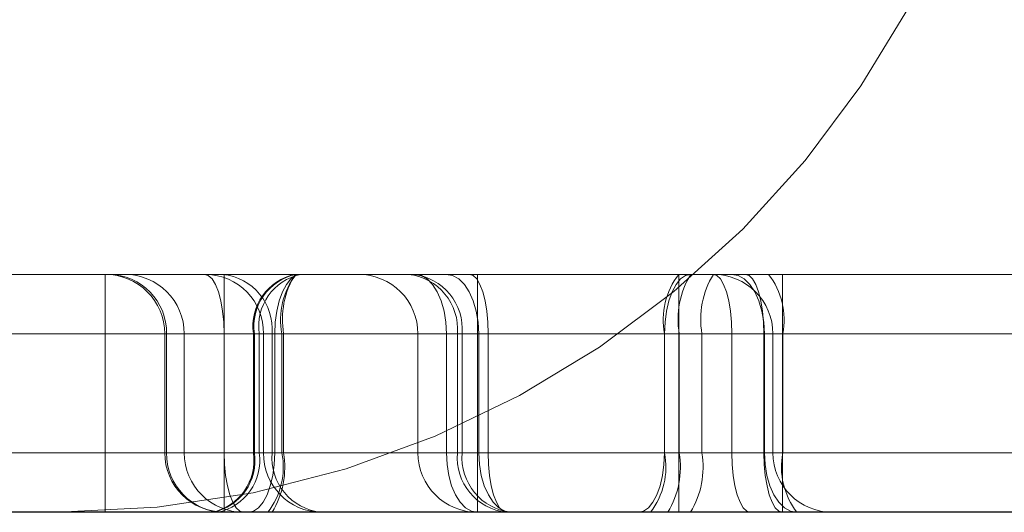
# Model space of a CAD drawing. Header units: inches. Extents: x 1907 to 2452, y -210 to -54.
# Tile 578 of 656: x 1946.6703 to 1946.7354, y -84.0844 to -84.0518. Entities that reach past the tile are written whole.
import ezdxf

# ---------------------------------------------------------------- set-up
doc = ezdxf.new("R2010")
doc.units = ezdxf.units.IN
doc.header["$LTSCALE"] = 0.5
doc.header["$MEASUREMENT"] = 0
doc.linetypes.add('HIDDEN', pattern=[0.22499999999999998, 0.15, -0.075])
doc.layers.add('APP-M-S', color=30, linetype='Continuous')

msp = doc.modelspace()

# ---------------------------------------------------------------- linework, layer by layer
at = {"layer": 'APP-M-S', "linetype": 'HIDDEN', "lineweight": 18}
for p, q in [((1946.950739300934, -84.06869681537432), (1946.643652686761, -84.06869681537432)), ((1946.675986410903, -84.06869681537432), (1946.675986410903, -84.07263382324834)), ((1946.675986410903, -84.06869681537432), (1946.675986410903, -84.07263382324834)), ((1946.675986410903, -84.06869681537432), (1946.675986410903, -84.07263382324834)), ((1946.682803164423, -84.06877246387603), (1946.682549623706, -84.06869681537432)), ((1946.682549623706, -84.06869681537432), (1946.682803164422, -84.06877246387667)), ((1946.683046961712, -84.0689965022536), (1946.682803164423, -84.06877246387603)), ((1946.682803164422, -84.06877246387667), (1946.683046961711, -84.0689965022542)), ((1946.68327164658, -84.06936032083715), (1946.683046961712, -84.0689965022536)), ((1946.683046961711, -84.0689965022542), (1946.683271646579, -84.0693603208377)), ((1946.683860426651, -84.07263382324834), (1946.683860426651, -84.06869681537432)), ((1946.683860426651, -84.07263382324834), (1946.683860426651, -84.06869681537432)), ((1946.683860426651, -84.07263382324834), (1946.683860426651, -84.06869681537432)), ((1946.688263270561, -84.06899650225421), (1946.687963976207, -84.0693603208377)), ((1946.688263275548, -84.06899650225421), (1946.687963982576, -84.0693603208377)), ((1946.688588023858, -84.06877246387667), (1946.688263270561, -84.06899650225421)), ((1946.688588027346, -84.06877246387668), (1946.688263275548, -84.06899650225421)), ((1946.688925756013, -84.06869681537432), (1946.688588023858, -84.06877246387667)), ((1946.688925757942, -84.06869681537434), (1946.688588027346, -84.06877246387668)), ((1946.696891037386, -84.06877246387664), (1946.6964901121, -84.06869681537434)), ((1946.697276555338, -84.06899650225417), (1946.696891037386, -84.06877246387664)), ((1946.697631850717, -84.06936032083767), (1946.697276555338, -84.06899650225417)), ((1946.698954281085, -84.06877246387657), (1946.698534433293, -84.06869681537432)), ((1946.698954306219, -84.06877246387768), (1946.698534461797, -84.06869681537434)), ((1946.699357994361, -84.06899650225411), (1946.698954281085, -84.06877246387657)), ((1946.699358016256, -84.06899650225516), (1946.698954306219, -84.06877246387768)), ((1946.699730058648, -84.06936032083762), (1946.699357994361, -84.06899650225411)), ((1946.699730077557, -84.06936032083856), (1946.699358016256, -84.06899650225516)), ((1946.700082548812, -84.06869681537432), (1946.700320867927, -84.06877246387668)), ((1946.700082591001, -84.06869681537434), (1946.700320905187, -84.06877246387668)), ((1946.700320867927, -84.06877246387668), (1946.700550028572, -84.06899650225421)), ((1946.700320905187, -84.06877246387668), (1946.700550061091, -84.06899650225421)), ((1946.700550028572, -84.06899650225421), (1946.700761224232, -84.0693603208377)), ((1946.700550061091, -84.06899650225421), (1946.700761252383, -84.0693603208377)), ((1946.700600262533, -84.06869681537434), (1946.700600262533, -84.07263382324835)), ((1946.713733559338, -84.06936032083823), (1946.714032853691, -84.06899650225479)), ((1946.713733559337, -84.06936032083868), (1946.714032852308, -84.0689965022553)), ((1946.713904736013, -84.07263382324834), (1946.713904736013, -84.06869681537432)), ((1946.714032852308, -84.0689965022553), (1946.714357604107, -84.06877246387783)), ((1946.714032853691, -84.06899650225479), (1946.714357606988, -84.06877246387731)), ((1946.714357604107, -84.06877246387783), (1946.714695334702, -84.06869681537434)), ((1946.714357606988, -84.06877246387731), (1946.714695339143, -84.06869681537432)), ((1946.716432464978, -84.06877246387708), (1946.716194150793, -84.06869681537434)), ((1946.716661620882, -84.06899650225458), (1946.716432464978, -84.06877246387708)), ((1946.716872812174, -84.06936032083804), (1946.716661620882, -84.06899650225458)), ((1946.71741612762, -84.06869681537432), (1946.717835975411, -84.06877246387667)), ((1946.71741616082, -84.06869681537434), (1946.717836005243, -84.06877246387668)), ((1946.717835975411, -84.06877246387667), (1946.718239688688, -84.06899650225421)), ((1946.717836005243, -84.06877246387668), (1946.71823971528, -84.06899650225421)), ((1946.718239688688, -84.06899650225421), (1946.718611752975, -84.0693603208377)), ((1946.71823971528, -84.06899650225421), (1946.718611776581, -84.0693603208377)), ((1946.718552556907, -84.06877246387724), (1946.718314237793, -84.06869681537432)), ((1946.718781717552, -84.06899650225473), (1946.718552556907, -84.06877246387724)), ((1946.718992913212, -84.06936032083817), (1946.718781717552, -84.06899650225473)), ((1946.720757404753, -84.06869681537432), (1946.720757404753, -84.07263382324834)), ((1946.683468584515, -84.06984993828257), (1946.68327164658, -84.06936032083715)), ((1946.683271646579, -84.0693603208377), (1946.683468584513, -84.06984993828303)), ((1946.687963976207, -84.0693603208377), (1946.687701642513, -84.06984993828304)), ((1946.687963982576, -84.0693603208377), (1946.687701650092, -84.06984993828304)), ((1946.697943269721, -84.06984993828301), (1946.697631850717, -84.06936032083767)), ((1946.700056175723, -84.06984993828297), (1946.699730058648, -84.06936032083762)), ((1946.700056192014, -84.06984993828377), (1946.699730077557, -84.06936032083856)), ((1946.700761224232, -84.0693603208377), (1946.700946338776, -84.06984993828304)), ((1946.700761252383, -84.0693603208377), (1946.700946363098, -84.06984993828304)), ((1946.713471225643, -84.0698499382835), (1946.713733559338, -84.06936032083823)), ((1946.713471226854, -84.06984993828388), (1946.713733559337, -84.06936032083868)), ((1946.717057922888, -84.06984993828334), (1946.716872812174, -84.06936032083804)), ((1946.718611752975, -84.0693603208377), (1946.71893787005, -84.06984993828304)), ((1946.718611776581, -84.0693603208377), (1946.718937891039, -84.06984993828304)), ((1946.719178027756, -84.06984993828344), (1946.718992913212, -84.06936032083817)), ((1946.6836302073, -84.07044653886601), (1946.683468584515, -84.06984993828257)), ((1946.683468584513, -84.06984993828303), (1946.683630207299, -84.07044653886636)), ((1946.687701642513, -84.06984993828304), (1946.687486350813, -84.07044653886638)), ((1946.687701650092, -84.06984993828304), (1946.687486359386, -84.07044653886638)), ((1946.698198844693, -84.07044653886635), (1946.697943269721, -84.06984993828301)), ((1946.70032381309, -84.07044653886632), (1946.700056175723, -84.06984993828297)), ((1946.700323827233, -84.07044653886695), (1946.700056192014, -84.06984993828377)), ((1946.700946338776, -84.06984993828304), (1946.701098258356, -84.07044653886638)), ((1946.700946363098, -84.06984993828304), (1946.701098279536, -84.07044653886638)), ((1946.713255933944, -84.07044653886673), (1946.713471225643, -84.0698499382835)), ((1946.713255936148, -84.07044653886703), (1946.713471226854, -84.06984993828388)), ((1946.717209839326, -84.0704465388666), (1946.717057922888, -84.06984993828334)), ((1946.71893787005, -84.06984993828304), (1946.719205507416, -84.07044653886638)), ((1946.718937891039, -84.06984993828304), (1946.719205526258, -84.07044653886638)), ((1946.719329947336, -84.07044653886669), (1946.719178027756, -84.06984993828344)), ((1946.683750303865, -84.07112719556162), (1946.6836302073, -84.07044653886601)), ((1946.683630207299, -84.07044653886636), (1946.683750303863, -84.07112719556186)), ((1946.687486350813, -84.07044653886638), (1946.687326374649, -84.07112719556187)), ((1946.687486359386, -84.07044653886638), (1946.68732638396, -84.07112719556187)), ((1946.69838875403, -84.07112719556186), (1946.698198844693, -84.07044653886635)), ((1946.700522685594, -84.07112719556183), (1946.70032381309, -84.07044653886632)), ((1946.700522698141, -84.07112719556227), (1946.700323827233, -84.07044653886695)), ((1946.701098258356, -84.07044653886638), (1946.701211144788, -84.07112719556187)), ((1946.701098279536, -84.07044653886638), (1946.701211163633, -84.07112719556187)), ((1946.713095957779, -84.07112719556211), (1946.713255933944, -84.07044653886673)), ((1946.713095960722, -84.07112719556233), (1946.713255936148, -84.07044653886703)), ((1946.717322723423, -84.07112719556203), (1946.717209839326, -84.0704465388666)), ((1946.719205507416, -84.07044653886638), (1946.719404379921, -84.07112719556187)), ((1946.719205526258, -84.07044653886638), (1946.719404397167, -84.07112719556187)), ((1946.719442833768, -84.07112719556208), (1946.719329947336, -84.07044653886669)), ((1946.683824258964, -84.07186575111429), (1946.683750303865, -84.07112719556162)), ((1946.683750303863, -84.07112719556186), (1946.683824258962, -84.07186575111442)), ((1946.687326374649, -84.07112719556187), (1946.687227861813, -84.07186575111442)), ((1946.68732638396, -84.07112719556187), (1946.687227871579, -84.07186575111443)), ((1946.698505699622, -84.07186575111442), (1946.69838875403, -84.07112719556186)), ((1946.700645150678, -84.0718657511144), (1946.700522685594, -84.07112719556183)), ((1946.700645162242, -84.07186575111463), (1946.700522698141, -84.07112719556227)), ((1946.701211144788, -84.07112719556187), (1946.70128065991, -84.07186575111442)), ((1946.701211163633, -84.07112719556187), (1946.701280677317, -84.07186575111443)), ((1946.712997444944, -84.07186575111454), (1946.713095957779, -84.07112719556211)), ((1946.712997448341, -84.07186575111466), (1946.713095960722, -84.07112719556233)), ((1946.717392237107, -84.0718657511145), (1946.717322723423, -84.07112719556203)), ((1946.719404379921, -84.07112719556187), (1946.719526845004, -84.07186575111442)), ((1946.719404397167, -84.07112719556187), (1946.719526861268, -84.07186575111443)), ((1946.719512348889, -84.07186575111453), (1946.719442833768, -84.07112719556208)), ((1946.683849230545, -84.07263382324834), (1946.683824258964, -84.07186575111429)), ((1946.683824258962, -84.07186575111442), (1946.683849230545, -84.07263382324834)), ((1946.687227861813, -84.07186575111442), (1946.6871945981, -84.07263382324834)), ((1946.687227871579, -84.07186575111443), (1946.687194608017, -84.07263382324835)), ((1946.698545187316, -84.07263382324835), (1946.698505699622, -84.07186575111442)), ((1946.700686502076, -84.07263382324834), (1946.700645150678, -84.0718657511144)), ((1946.700686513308, -84.07263382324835), (1946.700645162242, -84.07186575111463)), ((1946.70128065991, -84.07186575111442), (1946.701304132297, -84.07263382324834)), ((1946.701280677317, -84.07186575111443), (1946.701304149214, -84.07263382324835)), ((1946.71296418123, -84.07263382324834), (1946.712997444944, -84.07186575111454)), ((1946.712964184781, -84.07263382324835), (1946.712997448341, -84.07186575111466)), ((1946.717415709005, -84.07263382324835), (1946.717392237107, -84.0718657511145)), ((1946.719535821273, -84.07263382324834), (1946.719512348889, -84.07186575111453)), ((1946.719526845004, -84.07186575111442), (1946.719568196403, -84.07263382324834)), ((1946.719526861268, -84.07186575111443), (1946.719568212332, -84.07263382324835)), ((1946.902212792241, -84.07263382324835), (1946.641634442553, -84.07263382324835)), ((1946.777881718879, -84.07263382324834), (1946.64227673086, -84.07263382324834)), ((1946.867072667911, -84.07263382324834), (1946.642284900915, -84.07263382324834)), ((1946.642284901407, -84.07263382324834), (1946.867072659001, -84.07263382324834)), ((1946.950739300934, -84.07263382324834), (1946.643652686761, -84.07263382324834)), ((1946.643652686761, -84.07263382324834), (1946.675986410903, -84.07263382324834)), ((1946.950739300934, -84.07263382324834), (1946.643652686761, -84.07263382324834)), ((1946.643652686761, -84.07263382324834), (1946.865704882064, -84.07263382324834)), ((1946.865704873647, -84.07263382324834), (1946.643652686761, -84.07263382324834)), ((1946.643652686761, -84.07263382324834), (1946.950739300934, -84.07263382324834)), ((1946.950739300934, -84.07263382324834), (1946.643652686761, -84.07263382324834)), ((1946.643652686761, -84.07263382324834), (1946.675986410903, -84.07263382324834)), ((1946.950739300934, -84.07263382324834), (1946.643652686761, -84.07263382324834)), ((1946.643652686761, -84.07263382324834), (1946.776505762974, -84.07263382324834)), ((1946.950739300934, -84.07263382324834), (1946.643652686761, -84.07263382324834)), ((1946.643652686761, -84.07263382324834), (1946.675986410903, -84.07263382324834)), ((1946.950739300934, -84.07263382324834), (1946.643652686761, -84.07263382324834)), ((1946.643652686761, -84.07263382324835), (1946.900194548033, -84.07263382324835)), ((1946.643652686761, -84.07263382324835), (1946.950739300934, -84.07263382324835)), ((1946.799333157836, -84.07263382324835), (1946.643652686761, -84.07263382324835)), ((1946.643652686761, -84.07263382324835), (1946.799333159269, -84.07263382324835)), ((1946.645061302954, -84.07263382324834), (1946.790540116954, -84.07263382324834)), ((1946.660278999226, -84.07263382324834), (1946.685854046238, -84.07263382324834)), ((1946.686171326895, -84.07263382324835), (1946.660279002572, -84.07263382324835)), ((1946.660279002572, -84.07263382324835), (1946.685782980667, -84.07263382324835)), ((1946.686171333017, -84.07263382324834), (1946.66027900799, -84.07263382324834)), ((1946.675986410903, -84.08050783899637), (1946.675986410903, -84.07263382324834)), ((1946.675986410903, -84.07263382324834), (1946.679923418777, -84.07263382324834)), ((1946.675986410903, -84.08050783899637), (1946.675986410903, -84.07263382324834)), ((1946.675986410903, -84.07263382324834), (1946.679923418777, -84.07263382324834)), ((1946.675986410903, -84.07263382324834), (1946.679923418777, -84.07263382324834)), ((1946.675986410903, -84.08050783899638), (1946.675986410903, -84.07263382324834)), ((1946.679923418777, -84.07263382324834), (1946.683860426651, -84.07263382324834)), ((1946.679923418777, -84.07263382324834), (1946.679923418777, -84.08050783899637)), ((1946.679923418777, -84.07263382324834), (1946.683860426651, -84.07263382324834)), ((1946.679923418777, -84.07263382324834), (1946.68004579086, -84.07263382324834)), ((1946.680045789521, -84.07263382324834), (1946.679923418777, -84.07263382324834)), ((1946.679923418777, -84.07263382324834), (1946.683860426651, -84.07263382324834)), ((1946.679923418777, -84.07263382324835), (1946.680045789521, -84.07263382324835)), ((1946.680045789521, -84.07263382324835), (1946.679923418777, -84.07263382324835)), ((1946.680045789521, -84.07263382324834), (1946.680045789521, -84.08050783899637)), ((1946.686453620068, -84.07263382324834), (1946.680045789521, -84.07263382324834)), ((1946.680045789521, -84.07263382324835), (1946.686453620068, -84.07263382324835)), ((1946.680045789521, -84.07263382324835), (1946.680045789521, -84.08050783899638)), ((1946.680045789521, -84.07263382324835), (1946.680045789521, -84.08050783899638)), ((1946.686453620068, -84.07263382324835), (1946.680045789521, -84.07263382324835)), ((1946.68004579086, -84.07263382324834), (1946.686453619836, -84.07263382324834)), ((1946.68004579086, -84.07263382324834), (1946.68004579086, -84.08050783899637)), ((1946.683849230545, -84.07263382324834), (1946.681211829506, -84.07263382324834)), ((1946.681211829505, -84.07263382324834), (1946.681211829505, -84.08050783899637)), ((1946.683849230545, -84.07263382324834), (1946.952038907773, -84.07263382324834)), ((1946.683849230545, -84.07263382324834), (1946.683849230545, -84.08050783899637)), ((1946.683849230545, -84.07263382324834), (1946.683849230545, -84.08050783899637)), ((1946.952038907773, -84.07263382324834), (1946.683849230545, -84.07263382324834)), ((1946.683860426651, -84.07263382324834), (1946.783207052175, -84.07263382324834)), ((1946.683860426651, -84.07263382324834), (1946.683860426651, -84.08050783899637)), ((1946.683860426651, -84.07263382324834), (1946.783207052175, -84.07263382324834)), ((1946.683860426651, -84.07263382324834), (1946.683860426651, -84.08050783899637)), ((1946.683860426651, -84.07263382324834), (1946.783207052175, -84.07263382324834)), ((1946.683860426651, -84.07263382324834), (1946.683860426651, -84.08050783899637)), ((1946.685782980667, -84.08050783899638), (1946.685782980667, -84.07263382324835)), ((1946.685782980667, -84.07263382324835), (1946.687780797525, -84.07263382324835)), ((1946.685854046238, -84.08050783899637), (1946.685854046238, -84.07263382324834)), ((1946.685854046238, -84.07263382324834), (1946.687672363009, -84.07263382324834)), ((1946.687194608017, -84.07263382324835), (1946.686171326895, -84.07263382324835)), ((1946.686171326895, -84.08050783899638), (1946.686171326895, -84.07263382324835)), ((1946.6871945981, -84.07263382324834), (1946.686171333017, -84.07263382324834)), ((1946.686171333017, -84.08050783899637), (1946.686171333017, -84.07263382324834)), ((1946.686453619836, -84.07263382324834), (1946.687013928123, -84.07263382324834)), ((1946.686453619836, -84.07263382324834), (1946.686453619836, -84.08050783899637)), ((1946.687013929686, -84.07263382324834), (1946.686453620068, -84.07263382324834)), ((1946.686453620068, -84.07263382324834), (1946.686453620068, -84.08050783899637)), ((1946.686453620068, -84.07263382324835), (1946.687013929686, -84.07263382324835)), ((1946.686453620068, -84.07263382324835), (1946.686453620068, -84.08050783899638)), ((1946.687013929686, -84.07263382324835), (1946.686453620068, -84.07263382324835)), ((1946.686453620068, -84.07263382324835), (1946.686453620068, -84.08050783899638)), ((1946.687013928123, -84.07263382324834), (1946.699584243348, -84.07263382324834)), ((1946.687013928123, -84.07263382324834), (1946.687013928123, -84.08050783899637)), ((1946.687013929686, -84.07263382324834), (1946.687013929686, -84.08050783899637)), ((1946.699271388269, -84.07263382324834), (1946.687013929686, -84.07263382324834)), ((1946.687013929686, -84.07263382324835), (1946.699584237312, -84.07263382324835)), ((1946.687013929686, -84.07263382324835), (1946.687013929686, -84.08050783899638)), ((1946.687013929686, -84.07263382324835), (1946.687013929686, -84.08050783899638)), ((1946.699271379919, -84.07263382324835), (1946.687013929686, -84.07263382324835)), ((1946.71296418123, -84.07263382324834), (1946.6871945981, -84.07263382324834)), ((1946.6871945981, -84.08050783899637), (1946.6871945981, -84.07263382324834)), ((1946.712964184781, -84.07263382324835), (1946.687194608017, -84.07263382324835)), ((1946.687194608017, -84.08050783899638), (1946.687194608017, -84.07263382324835)), ((1946.687672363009, -84.07263382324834), (1946.712968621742, -84.07263382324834)), ((1946.687672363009, -84.08050783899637), (1946.687672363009, -84.07263382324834)), ((1946.687780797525, -84.07263382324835), (1946.715437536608, -84.07263382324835)), ((1946.687780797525, -84.08050783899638), (1946.687780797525, -84.07263382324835)), ((1946.696663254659, -84.07263382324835), (1946.696663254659, -84.08050783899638)), ((1946.700600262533, -84.07263382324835), (1946.69666806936, -84.07263382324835)), ((1946.698545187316, -84.07263382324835), (1946.952794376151, -84.07263382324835)), ((1946.698545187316, -84.07263382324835), (1946.698545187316, -84.08050783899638)), ((1946.699271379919, -84.07263382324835), (1946.699271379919, -84.08050783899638)), ((1946.701304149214, -84.07263382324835), (1946.699271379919, -84.07263382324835)), ((1946.699271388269, -84.07263382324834), (1946.699271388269, -84.08050783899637)), ((1946.701304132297, -84.07263382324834), (1946.699271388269, -84.07263382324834)), ((1946.699584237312, -84.07263382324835), (1946.700686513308, -84.07263382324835)), ((1946.699584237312, -84.07263382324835), (1946.699584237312, -84.08050783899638)), ((1946.699584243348, -84.07263382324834), (1946.700686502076, -84.07263382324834)), ((1946.699584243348, -84.07263382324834), (1946.699584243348, -84.08050783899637)), ((1946.700600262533, -84.07263382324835), (1946.700600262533, -84.08050783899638)), ((1946.950739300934, -84.07263382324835), (1946.700600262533, -84.07263382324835)), ((1946.700686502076, -84.07263382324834), (1946.719568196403, -84.07263382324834)), ((1946.700686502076, -84.07263382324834), (1946.700686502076, -84.08050783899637)), ((1946.700686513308, -84.07263382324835), (1946.719568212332, -84.07263382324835)), ((1946.700686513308, -84.07263382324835), (1946.700686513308, -84.08050783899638)), ((1946.719535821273, -84.07263382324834), (1946.701304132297, -84.07263382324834)), ((1946.701304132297, -84.07263382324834), (1946.701304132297, -84.08050783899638)), ((1946.717415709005, -84.07263382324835), (1946.701304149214, -84.07263382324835)), ((1946.701304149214, -84.07263382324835), (1946.701304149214, -84.08050783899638)), ((1946.713938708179, -84.07263382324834), (1946.71296418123, -84.07263382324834)), ((1946.71296418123, -84.08050783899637), (1946.71296418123, -84.07263382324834)), ((1946.713938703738, -84.07263382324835), (1946.712964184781, -84.07263382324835)), ((1946.712964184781, -84.08050783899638), (1946.712964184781, -84.07263382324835)), ((1946.712968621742, -84.08050783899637), (1946.712968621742, -84.07263382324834)), ((1946.712968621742, -84.07263382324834), (1946.713904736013, -84.07263382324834)), ((1946.713904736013, -84.07263382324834), (1946.810012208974, -84.07263382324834)), ((1946.713904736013, -84.08050783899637), (1946.713904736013, -84.07263382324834)), ((1946.746561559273, -84.07263382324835), (1946.713938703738, -84.07263382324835)), ((1946.713938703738, -84.08050783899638), (1946.713938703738, -84.07263382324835)), ((1946.746561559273, -84.07263382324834), (1946.713938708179, -84.07263382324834)), ((1946.713938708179, -84.08050783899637), (1946.713938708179, -84.07263382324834)), ((1946.715437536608, -84.08050783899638), (1946.715437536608, -84.07263382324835)), ((1946.715437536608, -84.07263382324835), (1946.720131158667, -84.07263382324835)), ((1946.720131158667, -84.07263382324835), (1946.717415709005, -84.07263382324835)), ((1946.717415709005, -84.08050783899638), (1946.717415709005, -84.07263382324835)), ((1946.720757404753, -84.07263382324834), (1946.719535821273, -84.07263382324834)), ((1946.719535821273, -84.07263382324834), (1946.719535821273, -84.08050783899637)), ((1946.719568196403, -84.07263382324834), (1946.720784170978, -84.07263382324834)), ((1946.719568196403, -84.07263382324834), (1946.719568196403, -84.08050783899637)), ((1946.719568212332, -84.07263382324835), (1946.720784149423, -84.07263382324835)), ((1946.719568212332, -84.07263382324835), (1946.719568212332, -84.08050783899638)), ((1946.720131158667, -84.08050783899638), (1946.720131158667, -84.07263382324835)), ((1946.769804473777, -84.07263382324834), (1946.720757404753, -84.07263382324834)), ((1946.720757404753, -84.07263382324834), (1946.720757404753, -84.08050783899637)), ((1946.720784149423, -84.07263382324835), (1946.746475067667, -84.07263382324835)), ((1946.720784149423, -84.07263382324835), (1946.720784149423, -84.08050783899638)), ((1946.720784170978, -84.07263382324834), (1946.746475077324, -84.07263382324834)), ((1946.720784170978, -84.07263382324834), (1946.720784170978, -84.08050783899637)), ((1946.902212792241, -84.08050783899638), (1946.641634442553, -84.08050783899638)), ((1946.777881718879, -84.08050783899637), (1946.64227673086, -84.08050783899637)), ((1946.867072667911, -84.08050783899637), (1946.642284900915, -84.08050783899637)), ((1946.642284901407, -84.08050783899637), (1946.867072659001, -84.08050783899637)), ((1946.950739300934, -84.08050783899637), (1946.643652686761, -84.08050783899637)), ((1946.643652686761, -84.08050783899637), (1946.675986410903, -84.08050783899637)), ((1946.950739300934, -84.08050783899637), (1946.643652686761, -84.08050783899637)), ((1946.643652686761, -84.08050783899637), (1946.865704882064, -84.08050783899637)), ((1946.865704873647, -84.08050783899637), (1946.643652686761, -84.08050783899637)), ((1946.643652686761, -84.08050783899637), (1946.950739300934, -84.08050783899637)), ((1946.950739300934, -84.08050783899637), (1946.643652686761, -84.08050783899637)), ((1946.643652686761, -84.08050783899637), (1946.675986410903, -84.08050783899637)), ((1946.950739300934, -84.08050783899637), (1946.643652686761, -84.08050783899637)), ((1946.643652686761, -84.08050783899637), (1946.776505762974, -84.08050783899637)), ((1946.950739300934, -84.08050783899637), (1946.643652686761, -84.08050783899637)), ((1946.643652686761, -84.08050783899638), (1946.675986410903, -84.08050783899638)), ((1946.950739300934, -84.08050783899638), (1946.643652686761, -84.08050783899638)), ((1946.643652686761, -84.08050783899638), (1946.900194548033, -84.08050783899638)), ((1946.643652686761, -84.08050783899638), (1946.950739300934, -84.08050783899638)), ((1946.799333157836, -84.08050783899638), (1946.643652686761, -84.08050783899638)), ((1946.643652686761, -84.08050783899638), (1946.799333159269, -84.08050783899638)), ((1946.645061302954, -84.08050783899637), (1946.790540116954, -84.08050783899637)), ((1946.660278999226, -84.08050783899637), (1946.685854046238, -84.08050783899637)), ((1946.686171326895, -84.08050783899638), (1946.660279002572, -84.08050783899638)), ((1946.660279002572, -84.08050783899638), (1946.685782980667, -84.08050783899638)), ((1946.686171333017, -84.08050783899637), (1946.66027900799, -84.08050783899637)), ((1946.679923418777, -84.08050783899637), (1946.675986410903, -84.08050783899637)), ((1946.675986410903, -84.08050783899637), (1946.675986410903, -84.08444484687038)), ((1946.675986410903, -84.08050783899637), (1946.675986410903, -84.08444484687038)), ((1946.679923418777, -84.08050783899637), (1946.675986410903, -84.08050783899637)), ((1946.679923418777, -84.08050783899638), (1946.675986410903, -84.08050783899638)), ((1946.675986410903, -84.08050783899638), (1946.675986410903, -84.0844448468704)), ((1946.683860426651, -84.08050783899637), (1946.679923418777, -84.08050783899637)), ((1946.683860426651, -84.08050783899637), (1946.679923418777, -84.08050783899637)), ((1946.68004579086, -84.08050783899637), (1946.679923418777, -84.08050783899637)), ((1946.679923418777, -84.08050783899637), (1946.680045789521, -84.08050783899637)), ((1946.683860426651, -84.08050783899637), (1946.679923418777, -84.08050783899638)), ((1946.680045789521, -84.08050783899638), (1946.679923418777, -84.08050783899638)), ((1946.679923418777, -84.08050783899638), (1946.680045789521, -84.08050783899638)), ((1946.686453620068, -84.08050783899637), (1946.680045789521, -84.08050783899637)), ((1946.680045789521, -84.08050783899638), (1946.686453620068, -84.08050783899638)), ((1946.686453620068, -84.08050783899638), (1946.680045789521, -84.08050783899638)), ((1946.68004579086, -84.08050783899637), (1946.686453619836, -84.08050783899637)), ((1946.683849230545, -84.08050783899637), (1946.681211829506, -84.08050783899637)), ((1946.683849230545, -84.08050783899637), (1946.952038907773, -84.08050783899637)), ((1946.952038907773, -84.08050783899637), (1946.683849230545, -84.08050783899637)), ((1946.683874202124, -84.08127591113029), (1946.683849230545, -84.08050783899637)), ((1946.683849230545, -84.08050783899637), (1946.683874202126, -84.08127591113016)), ((1946.683860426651, -84.08050783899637), (1946.783207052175, -84.08050783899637)), ((1946.683860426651, -84.08444484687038), (1946.683860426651, -84.08050783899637)), ((1946.683860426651, -84.08050783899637), (1946.783207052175, -84.08050783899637)), ((1946.683860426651, -84.08444484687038), (1946.683860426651, -84.08050783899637)), ((1946.683860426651, -84.08050783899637), (1946.783207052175, -84.08050783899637)), ((1946.683860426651, -84.0844448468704), (1946.683860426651, -84.08050783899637)), ((1946.687780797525, -84.08050783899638), (1946.685782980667, -84.08050783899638)), ((1946.687672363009, -84.08050783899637), (1946.685854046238, -84.08050783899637)), ((1946.686171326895, -84.08050783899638), (1946.687194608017, -84.08050783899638)), ((1946.686171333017, -84.08050783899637), (1946.6871945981, -84.08050783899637)), ((1946.687013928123, -84.08050783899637), (1946.686453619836, -84.08050783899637)), ((1946.686453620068, -84.08050783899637), (1946.687013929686, -84.08050783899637)), ((1946.687013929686, -84.08050783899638), (1946.686453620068, -84.08050783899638)), ((1946.686453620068, -84.08050783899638), (1946.687013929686, -84.08050783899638)), ((1946.687013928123, -84.08050783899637), (1946.699584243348, -84.08050783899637)), ((1946.699271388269, -84.08050783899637), (1946.687013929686, -84.08050783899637)), ((1946.687013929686, -84.08050783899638), (1946.699584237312, -84.08050783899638)), ((1946.699271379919, -84.08050783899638), (1946.687013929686, -84.08050783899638)), ((1946.6871945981, -84.08050783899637), (1946.687161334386, -84.08127591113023)), ((1946.687194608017, -84.08050783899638), (1946.687161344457, -84.0812759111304)), ((1946.71296418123, -84.08050783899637), (1946.6871945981, -84.08050783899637)), ((1946.712964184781, -84.08050783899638), (1946.687194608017, -84.08050783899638)), ((1946.687672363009, -84.08050783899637), (1946.712968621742, -84.08050783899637)), ((1946.687780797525, -84.08050783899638), (1946.715437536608, -84.08050783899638)), ((1946.700600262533, -84.08050783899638), (1946.69666806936, -84.08050783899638)), ((1946.698545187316, -84.08050783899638), (1946.952794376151, -84.08050783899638)), ((1946.698584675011, -84.0812759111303), (1946.698545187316, -84.08050783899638)), ((1946.699271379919, -84.08050783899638), (1946.701304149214, -84.08050783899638)), ((1946.699271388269, -84.08050783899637), (1946.701304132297, -84.08050783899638)), ((1946.700686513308, -84.08050783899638), (1946.699584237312, -84.08050783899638)), ((1946.700686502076, -84.08050783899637), (1946.699584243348, -84.08050783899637)), ((1946.700600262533, -84.08050783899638), (1946.700600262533, -84.0844448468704)), ((1946.950739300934, -84.08050783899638), (1946.700600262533, -84.08050783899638)), ((1946.700686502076, -84.08050783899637), (1946.719568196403, -84.08050783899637)), ((1946.700727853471, -84.08127591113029), (1946.700686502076, -84.08050783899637)), ((1946.700686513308, -84.08050783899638), (1946.719568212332, -84.08050783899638)), ((1946.700727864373, -84.0812759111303), (1946.700686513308, -84.08050783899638)), ((1946.719535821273, -84.08050783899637), (1946.701304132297, -84.08050783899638)), ((1946.701304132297, -84.08050783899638), (1946.701327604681, -84.08127591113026)), ((1946.717415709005, -84.08050783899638), (1946.701304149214, -84.08050783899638)), ((1946.701304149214, -84.08050783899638), (1946.701327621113, -84.08127591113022)), ((1946.712930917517, -84.08127591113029), (1946.71296418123, -84.08050783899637)), ((1946.712930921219, -84.0812759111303), (1946.712964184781, -84.08050783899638)), ((1946.71296418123, -84.08050783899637), (1946.713938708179, -84.08050783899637)), ((1946.712964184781, -84.08050783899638), (1946.713938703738, -84.08050783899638)), ((1946.713904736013, -84.08050783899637), (1946.712968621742, -84.08050783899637)), ((1946.713904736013, -84.0844448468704), (1946.713904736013, -84.08050783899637)), ((1946.713904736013, -84.08050783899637), (1946.810012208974, -84.08050783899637)), ((1946.746561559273, -84.08050783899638), (1946.713938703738, -84.08050783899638)), ((1946.746561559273, -84.08050783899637), (1946.713938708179, -84.08050783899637)), ((1946.720131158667, -84.08050783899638), (1946.715437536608, -84.08050783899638)), ((1946.717415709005, -84.08050783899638), (1946.720131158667, -84.08050783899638)), ((1946.717439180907, -84.0812759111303), (1946.717415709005, -84.08050783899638)), ((1946.719535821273, -84.08050783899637), (1946.720757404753, -84.08050783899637)), ((1946.719559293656, -84.08127591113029), (1946.719535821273, -84.08050783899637)), ((1946.720784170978, -84.08050783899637), (1946.719568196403, -84.08050783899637)), ((1946.719568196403, -84.08050783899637), (1946.719609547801, -84.08127591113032)), ((1946.720784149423, -84.08050783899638), (1946.719568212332, -84.08050783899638)), ((1946.719568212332, -84.08050783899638), (1946.719609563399, -84.08127591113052)), ((1946.769804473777, -84.08050783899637), (1946.720757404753, -84.08050783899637)), ((1946.720757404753, -84.08050783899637), (1946.720757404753, -84.08444484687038)), ((1946.720784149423, -84.08050783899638), (1946.746475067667, -84.08050783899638)), ((1946.720784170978, -84.08050783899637), (1946.746475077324, -84.08050783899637)), ((1946.683948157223, -84.08201446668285), (1946.683874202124, -84.08127591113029)), ((1946.683874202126, -84.08127591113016), (1946.683948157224, -84.0820144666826)), ((1946.687161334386, -84.08127591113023), (1946.68706282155, -84.08201446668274)), ((1946.687161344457, -84.0812759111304), (1946.687062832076, -84.08201446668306)), ((1946.698701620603, -84.08201446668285), (1946.698584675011, -84.0812759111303)), ((1946.700850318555, -84.08201446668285), (1946.700727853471, -84.08127591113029)), ((1946.700850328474, -84.08201446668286), (1946.700727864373, -84.0812759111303)), ((1946.701327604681, -84.08127591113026), (1946.701397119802, -84.08201446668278)), ((1946.701327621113, -84.08127591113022), (1946.701397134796, -84.08201446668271)), ((1946.712832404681, -84.08201446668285), (1946.712930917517, -84.08127591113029)), ((1946.712832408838, -84.08201446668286), (1946.712930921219, -84.0812759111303)), ((1946.717508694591, -84.08201446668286), (1946.717439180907, -84.0812759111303)), ((1946.719628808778, -84.08201446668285), (1946.719559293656, -84.08127591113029)), ((1946.719609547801, -84.08127591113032), (1946.719732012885, -84.08201446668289)), ((1946.719609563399, -84.08127591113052), (1946.7197320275, -84.08201446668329)), ((1946.684068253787, -84.08269512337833), (1946.683948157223, -84.08201446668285)), ((1946.683948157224, -84.0820144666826), (1946.684068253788, -84.08269512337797)), ((1946.68706282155, -84.08201446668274), (1946.686902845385, -84.08269512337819)), ((1946.687062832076, -84.08201446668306), (1946.686902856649, -84.08269512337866)), ((1946.698891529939, -84.08269512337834), (1946.698701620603, -84.08201446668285)), ((1946.701049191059, -84.08269512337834), (1946.700850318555, -84.08201446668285)), ((1946.701049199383, -84.08269512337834), (1946.700850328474, -84.08201446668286)), ((1946.701397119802, -84.08201446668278), (1946.701510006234, -84.08269512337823)), ((1946.701397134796, -84.08201446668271), (1946.701510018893, -84.08269512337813)), ((1946.712672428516, -84.08269512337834), (1946.712832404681, -84.08201446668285)), ((1946.712672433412, -84.08269512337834), (1946.712832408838, -84.08201446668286)), ((1946.717621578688, -84.08269512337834), (1946.717508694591, -84.08201446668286)), ((1946.71974169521, -84.08269512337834), (1946.719628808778, -84.08201446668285)), ((1946.719732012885, -84.08201446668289), (1946.719930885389, -84.0826951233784)), ((1946.7197320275, -84.08201446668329), (1946.719930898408, -84.08269512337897)), ((1946.684229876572, -84.08329172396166), (1946.684068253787, -84.08269512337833)), ((1946.684068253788, -84.08269512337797), (1946.684229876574, -84.08329172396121)), ((1946.686902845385, -84.08269512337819), (1946.686687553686, -84.08329172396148)), ((1946.686902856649, -84.08269512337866), (1946.686687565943, -84.08329172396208)), ((1946.699147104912, -84.08329172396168), (1946.698891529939, -84.08269512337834)), ((1946.701316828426, -84.08329172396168), (1946.701049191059, -84.08269512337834)), ((1946.701316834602, -84.08329172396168), (1946.701049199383, -84.08269512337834)), ((1946.701510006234, -84.08269512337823), (1946.701661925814, -84.08329172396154)), ((1946.701510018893, -84.08269512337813), (1946.701661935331, -84.0832917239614)), ((1946.712457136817, -84.08329172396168), (1946.712672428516, -84.08269512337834)), ((1946.712457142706, -84.08329172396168), (1946.712672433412, -84.08269512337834)), ((1946.717773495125, -84.08329172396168), (1946.717621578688, -84.08269512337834)), ((1946.71989361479, -84.08329172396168), (1946.71974169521, -84.08269512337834)), ((1946.719930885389, -84.0826951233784), (1946.720198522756, -84.08329172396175)), ((1946.719930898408, -84.08269512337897), (1946.720198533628, -84.08329172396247)), ((1946.684426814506, -84.083781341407), (1946.684229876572, -84.08329172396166)), ((1946.684229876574, -84.08329172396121), (1946.684426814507, -84.08378134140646)), ((1946.686687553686, -84.08329172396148), (1946.686425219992, -84.08378134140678)), ((1946.686687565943, -84.08329172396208), (1946.686425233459, -84.08378134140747)), ((1946.699458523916, -84.08378134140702), (1946.699147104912, -84.08329172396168)), ((1946.7016429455, -84.08378134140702), (1946.701316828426, -84.08329172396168)), ((1946.701642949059, -84.08378134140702), (1946.701316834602, -84.08329172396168)), ((1946.701661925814, -84.08329172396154), (1946.701847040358, -84.08378134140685)), ((1946.701661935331, -84.0832917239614), (1946.701847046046, -84.08378134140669)), ((1946.712194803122, -84.08378134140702), (1946.712457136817, -84.08329172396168)), ((1946.712194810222, -84.08378134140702), (1946.712457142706, -84.08329172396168)), ((1946.717958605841, -84.08378134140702), (1946.717773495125, -84.08329172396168)), ((1946.720078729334, -84.08378134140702), (1946.71989361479, -84.08329172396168)), ((1946.720198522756, -84.08329172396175), (1946.720524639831, -84.0837813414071)), ((1946.720198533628, -84.08329172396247), (1946.720524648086, -84.08378134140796)), ((1946.684651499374, -84.08414515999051), (1946.684426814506, -84.083781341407)), ((1946.684426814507, -84.08378134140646), (1946.684651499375, -84.08414515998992)), ((1946.686425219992, -84.08378134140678), (1946.686125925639, -84.08414515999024)), ((1946.686425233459, -84.08378134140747), (1946.686125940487, -84.08414515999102)), ((1946.699813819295, -84.08414515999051), (1946.699458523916, -84.08378134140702)), ((1946.702015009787, -84.08414515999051), (1946.7016429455, -84.08378134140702)), ((1946.70201501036, -84.08414515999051), (1946.701642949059, -84.08378134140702)), ((1946.701847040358, -84.08378134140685), (1946.702058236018, -84.08414515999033)), ((1946.701847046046, -84.08378134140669), (1946.702058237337, -84.08414515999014)), ((1946.711895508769, -84.08414515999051), (1946.712194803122, -84.08378134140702)), ((1946.71189551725, -84.08414515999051), (1946.712194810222, -84.08378134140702)), ((1946.718169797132, -84.08414515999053), (1946.717958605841, -84.08378134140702)), ((1946.720289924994, -84.08414515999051), (1946.720078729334, -84.08378134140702)), ((1946.720524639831, -84.0837813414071), (1946.720896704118, -84.08414515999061)), ((1946.720524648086, -84.08378134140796), (1946.720896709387, -84.08414515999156)), ((1946.684895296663, -84.08436919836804), (1946.684651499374, -84.08414515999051)), ((1946.684651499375, -84.08414515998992), (1946.684895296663, -84.0843691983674)), ((1946.685148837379, -84.08444484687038), (1946.684895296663, -84.08436919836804)), ((1946.684895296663, -84.0843691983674), (1946.685148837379, -84.08444484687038)), ((1946.685801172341, -84.08436919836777), (1946.685463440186, -84.08444484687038)), ((1946.685801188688, -84.08436919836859), (1946.685463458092, -84.0844448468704)), ((1946.686125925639, -84.08414515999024), (1946.685801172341, -84.08436919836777)), ((1946.686125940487, -84.08414515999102), (1946.685801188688, -84.08436919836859)), ((1946.700199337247, -84.08436919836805), (1946.699813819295, -84.08414515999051)), ((1946.700600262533, -84.0844448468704), (1946.700199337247, -84.08436919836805)), ((1946.702418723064, -84.08436919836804), (1946.702015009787, -84.08414515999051)), ((1946.702418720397, -84.08436919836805), (1946.70201501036, -84.08414515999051)), ((1946.702058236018, -84.08414515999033), (1946.702287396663, -84.08436919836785)), ((1946.702058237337, -84.08414515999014), (1946.702287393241, -84.08436919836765)), ((1946.702287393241, -84.08436919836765), (1946.702525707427, -84.0844448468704)), ((1946.702287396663, -84.08436919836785), (1946.702525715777, -84.08444484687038)), ((1946.70283856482, -84.0844448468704), (1946.702418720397, -84.08436919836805)), ((1946.702838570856, -84.08444484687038), (1946.702418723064, -84.08436919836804)), ((1946.711233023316, -84.08444484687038), (1946.711570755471, -84.08436919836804)), ((1946.711233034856, -84.0844448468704), (1946.711570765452, -84.08436919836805)), ((1946.711570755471, -84.08436919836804), (1946.711895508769, -84.08414515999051)), ((1946.711570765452, -84.08436919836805), (1946.71189551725, -84.08414515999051)), ((1946.718398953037, -84.08436919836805), (1946.718169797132, -84.08414515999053)), ((1946.718637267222, -84.0844448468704), (1946.718398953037, -84.08436919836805)), ((1946.720519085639, -84.08436919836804), (1946.720289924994, -84.08414515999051)), ((1946.720757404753, -84.08444484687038), (1946.720519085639, -84.08436919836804)), ((1946.720896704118, -84.08414515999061), (1946.721300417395, -84.08436919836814)), ((1946.720896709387, -84.08414515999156), (1946.721300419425, -84.08436919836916)), ((1946.721300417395, -84.08436919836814), (1946.721720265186, -84.08444484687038)), ((1946.721300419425, -84.08436919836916), (1946.721720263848, -84.0844448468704))]:
    msp.add_line(p, q, dxfattribs=at)
at = {"layer": 'APP-M-S', "linetype": 'Continuous', "lineweight": 25}
msp.add_line((1964.86806213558, -84.08444484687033), (1943.608219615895, -84.08444484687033), dxfattribs=at)
at = {"layer": 'APP-M-S', "linetype": 'HIDDEN', "lineweight": 18}
for centre, radius, start, end in [((1946.672881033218, -84.02044484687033), 0.06400000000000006, 270, 0), ((1946.675986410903, -84.07263382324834), 0.003937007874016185, 0, 90), ((1946.676168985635, -84.07257358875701), 0.003877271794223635, 359.1098583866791, 89.0813010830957), ((1946.676168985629, -84.07257358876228), 0.003877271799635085, 359.109858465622, 89.08130094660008), ((1946.676168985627, -84.07257358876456), 0.003877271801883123, 359.1098584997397, 89.08130097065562), ((1946.676168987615, -84.07257358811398), 0.003877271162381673, 359.1098487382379, 89.08129069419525), ((1946.677274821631, -84.07263382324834), 0.003937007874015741, 0, 90), ((1946.682576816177, -84.0725735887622), 0.003877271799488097, 359.109858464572, 89.08130100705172), ((1946.682576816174, -84.07257358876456), 0.00387727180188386, 359.1098584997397, 89.08130097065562), ((1946.682576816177, -84.0725735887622), 0.003877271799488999, 359.1098584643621, 89.08130100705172), ((1946.682576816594, -84.07257358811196), 0.003877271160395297, 359.1098487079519, 89.08129067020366), ((1946.683382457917, -84.07232207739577), 0.003644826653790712, 355.0934369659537, 84.06077887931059), ((1946.683382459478, -84.07232207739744), 0.00364482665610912, 355.0934369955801, 84.06077878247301), ((1946.683382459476, -84.07232207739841), 0.003644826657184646, 355.093437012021, 84.06077876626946), ((1946.683382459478, -84.07232207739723), 0.003644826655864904, 355.0934369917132, 84.06077878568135), ((1946.68925563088, -84.0721313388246), 0.003508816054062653, 101.8113460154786, 188.2334214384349), ((1946.689326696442, -84.07213133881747), 0.003508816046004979, 101.8113459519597, 188.233421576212), ((1946.689643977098, -84.072131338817), 0.003508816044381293, 101.8113458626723, 188.2334215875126), ((1946.6896439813, -84.07213133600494), 0.003508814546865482, 101.811453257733, 188.2334715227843), ((1946.692513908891, -84.07170521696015), 0.004929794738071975, 142.3925011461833, 190.8574479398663), ((1946.693469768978, -84.07168592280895), 0.005767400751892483, 148.7832963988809, 189.459760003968), ((1946.692726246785, -84.07263382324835), 0.003937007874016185, 0, 90), ((1946.695639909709, -84.07232207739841), 0.003644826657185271, 355.093437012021, 84.06077876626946), ((1946.695639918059, -84.0723220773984), 0.003644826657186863, 355.093437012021, 84.06077876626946), ((1946.695952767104, -84.07232207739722), 0.003644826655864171, 355.0934369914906, 84.06077878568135), ((1946.695952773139, -84.07232207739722), 0.003644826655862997, 355.0934369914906, 84.06077878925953), ((1946.717810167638, -84.07170521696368), 0.004929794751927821, 142.3925012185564, 190.8574478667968), ((1946.71962757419, -84.07168592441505), 0.00576730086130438, 148.7826763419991, 189.4599091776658), ((1946.719627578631, -84.07168592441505), 0.005767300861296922, 148.7826763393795, 189.4599091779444), ((1946.721126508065, -84.07168592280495), 0.00576740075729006, 148.7832964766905, 189.4597600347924), ((1946.716194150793, -84.07263382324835), 0.003937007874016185, 0, 90), ((1946.715942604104, -84.07170521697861), 0.004929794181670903, 349.1425510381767, 37.60750410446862), ((1946.71594255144, -84.0717052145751), 0.004929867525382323, 349.1426860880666, 37.60681222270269), ((1946.683860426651, -84.08050783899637), 0.003937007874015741, 180, 270), ((1946.683922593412, -84.08056807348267), 0.003877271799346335, 179.1098584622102, 269.081301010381), ((1946.683922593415, -84.08056807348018), 0.00387727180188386, 179.1098584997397, 269.0813009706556), ((1946.683922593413, -84.08056807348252), 0.003877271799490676, 179.1098584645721, 269.0813010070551), ((1946.683922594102, -84.08056807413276), 0.003877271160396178, 179.109848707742, 269.0812906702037), ((1946.685148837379, -84.08050783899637), 0.003937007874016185, 180, 270), ((1946.68231033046, -84.08101032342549), 0.003508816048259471, 281.811345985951, 8.233421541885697), ((1946.682381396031, -84.08101032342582), 0.003508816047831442, 281.8113459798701, 8.233421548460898), ((1946.682698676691, -84.08101032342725), 0.003508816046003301, 281.8113459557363, 8.233421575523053), ((1946.682698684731, -84.0810103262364), 0.003508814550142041, 281.8114532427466, 8.233471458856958), ((1946.69033042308, -84.08056807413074), 0.00387727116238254, 179.109848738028, 269.0812906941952), ((1946.690330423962, -84.08056807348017), 0.003877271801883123, 179.1098584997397, 269.0813009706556), ((1946.69033042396, -84.08056807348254), 0.003877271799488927, 179.1098584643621, 269.0813010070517), ((1946.690330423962, -84.08056807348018), 0.003877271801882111, 179.1098584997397, 269.0813009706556), ((1946.682830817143, -84.08143644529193), 0.00492979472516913, 322.3925011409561, 10.85744805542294), ((1946.690645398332, -84.0808195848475), 0.003644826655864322, 175.0934369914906, 264.0607787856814), ((1946.690645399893, -84.08081958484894), 0.003644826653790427, 175.0934369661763, 264.0607788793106), ((1946.690645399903, -84.08081958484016), 0.003644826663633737, 175.0934371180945, 264.0607787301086), ((1946.690645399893, -84.08081958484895), 0.003644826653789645, 175.0934369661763, 264.0607788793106), ((1946.682091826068, -84.08145573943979), 0.00576740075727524, 328.783296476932, 9.459760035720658), ((1946.700600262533, -84.08050783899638), 0.003937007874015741, 180, 270), ((1946.702902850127, -84.0808195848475), 0.003644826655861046, 175.0934369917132, 264.0607787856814), ((1946.702902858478, -84.0808195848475), 0.003644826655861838, 175.0934369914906, 264.0607787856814), ((1946.703215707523, -84.08081958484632), 0.003644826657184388, 175.0934370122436, 264.0607787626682), ((1946.703215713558, -84.08081958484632), 0.003644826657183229, 175.093437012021, 264.0607787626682), ((1946.708127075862, -84.08143644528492), 0.004929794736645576, 322.3925011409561, 10.85744794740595), ((1946.708249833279, -84.08145573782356), 0.005767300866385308, 328.7826762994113, 9.459909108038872), ((1946.70824983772, -84.08145573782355), 0.005767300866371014, 328.782676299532, 9.459909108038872), ((1946.709748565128, -84.08145573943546), 0.005767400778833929, 328.7832965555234, 9.459759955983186), ((1946.724068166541, -84.08050783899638), 0.003937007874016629, 180, 270), ((1946.725625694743, -84.08143644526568), 0.004929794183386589, 169.142551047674, 217.6075040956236), ((1946.725625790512, -84.08143644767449), 0.004929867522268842, 169.1426860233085, 217.6068121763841)]:
    msp.add_arc(centre, radius, start, end, dxfattribs=at)

doc.saveas('drawing.dxf')
